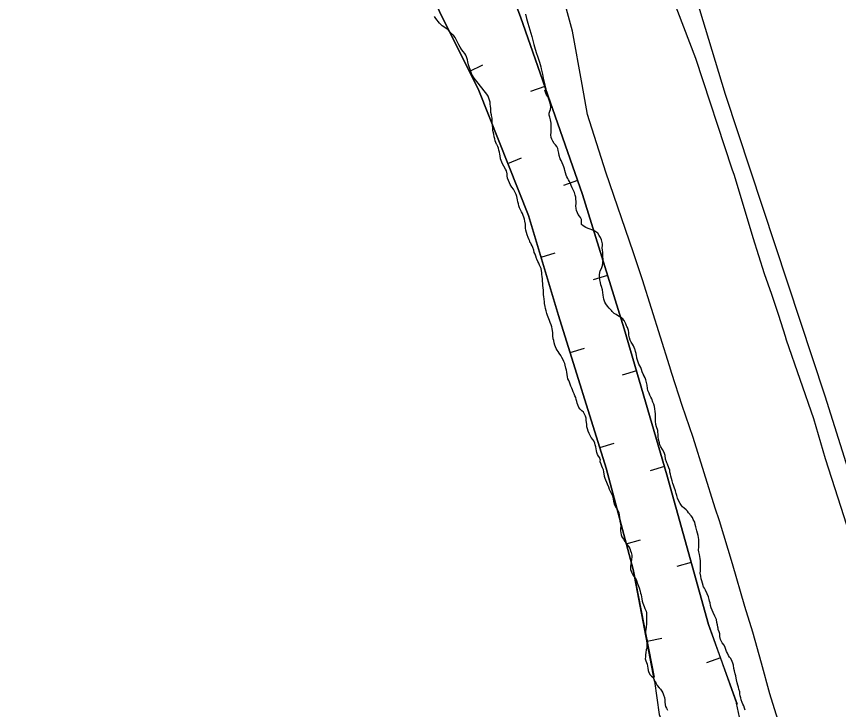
# Model space of a CAD drawing. Extents: x 3172297 to 3210190, y 958463 to 983887.
# Drawn here: x 3185203 to 3186577, y 971296 to 972454 of the extents above; entities that cross this region are included whole.
import ezdxf

# ---------------------------------------------------------------- set-up
doc = ezdxf.new("R2010")
doc.units = 0
for name, color, linetype in [('V-BORW-LINE', 7, 'Continuous'), ('V-LEVE-TOET', 7, 'Continuous'), ('V-TOPO-SHOR', 7, 'Continuous')]:
    doc.layers.add(name, color=color, linetype=linetype)

msp = doc.modelspace()

# ---------------------------------------------------------------- linework, layer by layer
at = {"layer": 'V-BORW-LINE'}
for p, q in [((3185959.9, 972362.4), (3185982.3, 972373.5)), ((3186086, 972337.4), (3186062.4, 972329.1)), ((3186024.1, 972208.8), (3186047.3, 972218)), ((3186141.1, 972180.1), (3186117.5, 972171.9)), ((3186079.8, 972051.9), (3186103.7, 972059.1)), ((3186191.1, 972021.2), (3186167.3, 972013.9)), ((3186128.4, 971892.6), (3186152.3, 971900)), ((3186239.3, 971861.8), (3186215.3, 971854.7)), ((3186178.1, 971733.6), (3186202, 971741)), ((3186286.1, 971701.9), (3186262.1, 971694.8)), ((3186222.2, 971573), (3186246.4, 971579.3)), ((3186330.9, 971541.4), (3186306.8, 971534.7)), ((3186257.1, 971410.1), (3186281.6, 971414.9)), ((3186380, 971382.3), (3186356.5, 971373.8))]:
    msp.add_line(p, q, dxfattribs=at)
for points in [[(3185285.5, 973986.3), (3185406.5, 973754.8), (3185589.2, 973430.6), (3185738.4, 973154.2), (3185904, 972830.9), (3185983.1, 972619.2), (3186045.4, 972453.5), (3186149.2, 972156.9), (3186218.7, 971932.1), (3186290.1, 971688), (3186359.7, 971438), (3186406.5, 971306.7)], [(3186408.5, 971304), (3186359.7, 971438), (3186290.1, 971688), (3186218.7, 971932.1), (3186149.2, 972156.9), (3186045.4, 972453.5), (3185983.1, 972619.2), (3185904, 972830.9), (3185738.4, 973154.2), (3185589.2, 973430.6), (3185406.5, 973754.8), (3185285.5, 973986.3)], [(3186269.4, 971343.1), (3186233.7, 971529.8), (3186188.9, 971699.1), (3186109, 971954.6), (3186058.9, 972121.4), (3185975.7, 972330.3), (3185910.3, 972462.6), (3185794.4, 972706.7), (3185706.4, 972889.2), (3185626.5, 973031.6), (3185541.8, 973220.7), (3185476.6, 973376.3), (3185408.2, 973520.8), (3185336.1, 973652.3), (3185202.6, 973862.3)], [(3185202.6, 973862.3), (3185336.1, 973652.3), (3185408.2, 973520.8), (3185476.6, 973376.3), (3185541.8, 973220.7), (3185626.5, 973031.6), (3185706.4, 972889.2), (3185794.4, 972706.7), (3185910.3, 972462.6), (3185975.7, 972330.3), (3186058.9, 972121.4), (3186109, 971954.6), (3186188.9, 971699.1), (3186233.7, 971529.8), (3186268.9, 971350)], [(3186269.4, 971343.1), (3186277.3, 971287.4), (3186301.2, 971223.8), (3186317.1, 971172.1), (3186333, 971136.2), (3186353.4, 971060.3), (3186372.3, 970989.6), (3186384.6, 970909.7), (3186407.7, 970839.8), (3186441.3, 970802.6), (3186453.8, 970801), (3186486.3, 970813), (3186547.7, 970847.7), (3186548, 970921), (3186509.5, 971037.4), (3186431.4, 971224.4), (3186416.6, 971259.6), (3186406.5, 971306.7)]]:
    msp.add_lwpolyline(points, dxfattribs=at)
at = {"layer": 'V-LEVE-TOET'}
for points in [[(3185546.7, 973911.2), (3185627.2, 973768.5), (3185696, 973660.7), (3185775.9, 973538.4), (3185861.5, 973406.8), (3185974, 973180.7), (3186084.5, 972967), (3186151, 972850.7), (3186223.6, 972694.9), (3186280.8, 972534.9), (3186337.9, 972384.6), (3186337.9, 972384.6)], [(3186514.3, 971156.2), (3186462.6, 971322.1), (3186462.6, 971322.1), (3186448.7, 971373.6), (3186433.9, 971424.9), (3186420.7, 971467.9), (3186420.7, 971467.9), (3186400.1, 971539.6), (3186378.2, 971611), (3186371.3, 971632.5), (3186371.3, 971632.5), (3186334.1, 971750.7), (3186334.1, 971750.7), (3186315.9, 971804), (3186298.7, 971857.6), (3186294.7, 971870.4), (3186294.7, 971870.4), (3186249.5, 972014.1), (3186234.6, 972059.4), (3186234.6, 972059.4), (3186188, 972194), (3186188, 972194), (3186157.5, 972290.2), (3186157.5, 972290.2), (3186148.6, 972340.6), (3186132.2, 972429.6), (3186111.3, 972507.6)], [(3186337.9, 972384.6), (3186399.1, 972199.8), (3186402.8, 972188.9), (3186402.8, 972188.9), (3186433.9, 972084.9), (3186452.7, 972024.7), (3186452.7, 972024.7), (3186465, 971990), (3186476.8, 971955.1), (3186488, 971920), (3186489.9, 971913.6), (3186489.9, 971913.6), (3186535.5, 971782.2), (3186535.5, 971782.2), (3186555.2, 971715.7), (3186576, 971649.5), (3186595.3, 971590.9)]]:
    msp.add_lwpolyline(points, dxfattribs=at)
at = {"layer": 'V-TOPO-SHOR'}
for points in [[(3185645, 973792.1), (3185662.9, 973792), (3185687.8, 973772.3), (3185698.5, 973743.7), (3185693.1, 973736.6), (3185687.7, 973731.3), (3185700.2, 973718.7), (3185727, 973704.4), (3185748.3, 973682.9), (3185775, 973627.5), (3185796.3, 973582.8), (3185943.8, 973320), (3186169.6, 972896.2), (3186201.6, 972840.8), (3186265.5, 972701.4), (3186316.9, 972558.4), (3186387.8, 972324.3), (3186554.4, 971820.4), (3186728, 971270)], [(3185986.9, 972327.2), (3185972.4, 972345.5), (3185968, 972351.4), (3185965.3, 972355.8), (3185963.3, 972358.8), (3185961.1, 972365.6), (3185959.9, 972370), (3185958.8, 972373.5), (3185957.5, 972378.3), (3185956.8, 972382), (3185955.2, 972386.6), (3185954.1, 972389.6), (3185952.6, 972392.5), (3185949.9, 972395.7), (3185947.5, 972398.8), (3185944.6, 972402.9), (3185942.2, 972406.8), (3185936.2, 972419.1), (3185934, 972421.9), (3185930.4, 972425.4), (3185924.9, 972431.5), (3185922.1, 972433.6), (3185914.4, 972438.8), (3185910.2, 972443), (3185904, 972450.8), (3185901.6, 972454.5)], [(3186053.7, 972458), (3186055.3, 972451), (3186058, 972443.1), (3186064.2, 972420.6), (3186067.8, 972407.3), (3186070.3, 972399.6), (3186072.5, 972392.4), (3186073.7, 972387.8), (3186077.4, 972378.2), (3186079.7, 972370.1), (3186080.1, 972366.6), (3186081.3, 972362.3), (3186082.2, 972357.9), (3186082.9, 972354.6), (3186083.5, 972351.1), (3186084.4, 972346.5), (3186085.4, 972342.2), (3186086.9, 972336.7), (3186087.8, 972333.6), (3186086.1, 972330.7)], [(3186147.5, 972106.6), (3186147.5, 972111), (3186147.3, 972115.2), (3186146, 972118.1), (3186144, 972120.5), (3186141.9, 972123.2), (3186140.8, 972126.1), (3186139.1, 972130.1), (3186138.5, 972133.1), (3186138.3, 972137.7), (3186138.7, 972141.9), (3186138.5, 972145.2), (3186138.3, 972148.8), (3186137.9, 972152.1), (3186136.9, 972155.7), (3186135.6, 972160.1), (3186134.2, 972163.3), (3186132.1, 972168.1), (3186130, 972171.7), (3186129.2, 972175), (3186127.7, 972178.2), (3186126, 972181.1), (3186124.4, 972183.6), (3186123.1, 972186.4), (3186121.9, 972189.3), (3186120.8, 972192.9), (3186119.8, 972196.6), (3186118.9, 972199.6), (3186118.1, 972202.7), (3186117.1, 972205.9), (3186115.4, 972209.7), (3186113.3, 972213.4), (3186111.8, 972216.6), (3186110.4, 972221.8), (3186109.8, 972225.8), (3186108.5, 972230.4), (3186107.9, 972233.4), (3186106, 972236.9), (3186103.9, 972239.7), (3186101.6, 972242.2), (3186099.7, 972246), (3186098.1, 972249.1), (3186097, 972252.1), (3186096.4, 972256.5), (3186096.8, 972260.5), (3186096.8, 972264), (3186096.8, 972267.4), (3186096.6, 972272), (3186096.6, 972275.8), (3186095.8, 972281.6), (3186094.8, 972285.8), (3186093.7, 972289.6), (3186093.7, 972292.8), (3186094.6, 972295.9), (3186095.4, 972298.8), (3186096.3, 972303.3), (3186095.7, 972306.8), (3186094.8, 972311), (3186093.2, 972314.6), (3186092.1, 972317.9), (3186090.7, 972321.3), (3186088.6, 972324.7), (3186087.1, 972327.8), (3186086.1, 972330.7)], [(3186069.9, 972056.9), (3186068.6, 972059.9), (3186067.6, 972063.6), (3186066.3, 972068.3), (3186065.1, 972071.2), (3186063.4, 972073.9), (3186062.8, 972075.4), (3186061.3, 972077.3), (3186060.9, 972078.5), (3186059.9, 972080.9), (3186058.2, 972085.1), (3186056.9, 972089.3), (3186055.7, 972093), (3186054.7, 972097), (3186053.8, 972100.4), (3186053.8, 972103.7), (3186053.6, 972106.9), (3186052.8, 972111.9), (3186052.2, 972115.3), (3186051.3, 972118.8), (3186050.1, 972121.8), (3186048.6, 972125.1), (3186047.4, 972127.9), (3186045.7, 972131), (3186044, 972134.6), (3186042.6, 972137.7), (3186041.9, 972140.9), (3186041.1, 972144.4), (3186040.7, 972147.6), (3186040.1, 972150.5), (3186039.5, 972153.5), (3186038.4, 972156.8), (3186035.7, 972162.1), (3186034, 972165.4), (3186031.1, 972169), (3186028.4, 972173.2), (3186026.9, 972176.4), (3186025.2, 972180.1), (3186023.8, 972183.9), (3186023.2, 972188.1), (3186023, 972191.5), (3186022.1, 972196.3), (3186020.7, 972199.2), (3186017.5, 972204.3), (3186015.4, 972207.8), (3186014.4, 972210.8), (3186013.1, 972213.5), (3186012.1, 972216.5), (3186011.5, 972221.1), (3186010.9, 972224), (3186010.2, 972227.6), (3186009.4, 972230.7), (3186008.6, 972233.9), (3186007.5, 972236.8), (3186005.9, 972240.4), (3186005.6, 972240.8), (3186004.4, 972243.7), (3186003.1, 972246.5), (3186002.5, 972250), (3186001.7, 972253.2), (3186000.9, 972257.4), (3186000, 972261.2), (3185999.4, 972264.1), (3185999, 972268.1), (3185998.6, 972272.3), (3185998.2, 972276), (3185998, 972279.6), (3185998, 972284.2), (3185997.1, 972288.6), (3185996.9, 972289.9), (3185996.1, 972293.9), (3185996.1, 972297), (3185995.7, 972300.6), (3185995.3, 972304.6), (3185994.9, 972307.9), (3185994.7, 972311.3), (3185993.8, 972314.4), (3185992.6, 972318), (3185991.3, 972321), (3185989, 972324.7), (3185986.9, 972327.2)], [(3186224.3, 971934.4), (3186223.4, 971935.9), (3186222.8, 971937.4), (3186221.5, 971940.4), (3186218.8, 971945.9), (3186218.4, 971946.3), (3186216.7, 971949.1), (3186215.2, 971950), (3186212.6, 971951.7), (3186209.4, 971953.5), (3186205.3, 971956.1), (3186202.3, 971958.1), (3186198.9, 971961.2), (3186197.6, 971962.7), (3186196.6, 971964), (3186193.6, 971967), (3186190.8, 971970.3), (3186188.1, 971973.8), (3186186.6, 971976.8), (3186184.9, 971981.6), (3186184.1, 971985), (3186183.7, 971988.5), (3186183.3, 971993), (3186182.5, 971997.3), (3186180.8, 972002.7), (3186180, 972005.8), (3186179.2, 972009.4), (3186178.2, 972014.2), (3186177.6, 972018.1), (3186177.4, 972022.4), (3186177.9, 972026.3), (3186178.8, 972029.3), (3186180.8, 972033.1), (3186182.5, 972037.9), (3186183.2, 972041.9), (3186183.3, 972044.5), (3186183.5, 972046), (3186183.4, 972055.5), (3186183, 972060.5), (3186182.6, 972063.7), (3186182, 972067.8), (3186182.5, 972071.3), (3186182.9, 972074.5), (3186180.9, 972081.2), (3186179.4, 972085.1), (3186177.3, 972088.3), (3186174.7, 972092.3), (3186171.7, 972094.2), (3186168.5, 972096.2), (3186164.9, 972097.5), (3186161.9, 972098.6), (3186158.9, 972099.8), (3186154.8, 972101.5), (3186150.5, 972104.2), (3186147.5, 972106.6)], [(3186178.7, 971713.6), (3186178.3, 971716.7), (3186176.2, 971719.6), (3186174.1, 971722.4), (3186173.1, 971725.3), (3186172.4, 971728.5), (3186172, 971731.6), (3186171.4, 971735), (3186170.6, 971738.1), (3186169.7, 971741), (3186168.3, 971744.8), (3186166.4, 971747.3), (3186163.9, 971750.7), (3186162.2, 971753.9), (3186160.1, 971757.4), (3186158.4, 971761), (3186157.4, 971765), (3186156.6, 971768.3), (3186156.4, 971772.5), (3186156, 971776.1), (3186155.3, 971779), (3186155.3, 971782.8), (3186154.3, 971786.2), (3186152.8, 971789.5), (3186151, 971792.7), (3186148.2, 971795.2), (3186145.1, 971797.7), (3186143, 971800.5), (3186141.3, 971804.9), (3186140.5, 971807.8), (3186139.7, 971810.7), (3186138.8, 971814.3), (3186138, 971817.5), (3186136.5, 971820.4), (3186135.5, 971823.3), (3186133.8, 971826.7), (3186132.6, 971830.1), (3186131.1, 971833), (3186129.6, 971836.6), (3186128.4, 971839.9), (3186127.4, 971842.9), (3186126.1, 971845.6), (3186124.8, 971848.5), (3186124, 971852.1), (3186123.4, 971855.7), (3186122.8, 971859.9), (3186122.6, 971863), (3186121.5, 971866.4), (3186120.1, 971871.4), (3186119.4, 971874.3), (3186118.2, 971877.5), (3186116.9, 971880.6), (3186114.6, 971884.4), (3186112.8, 971887.6), (3186110.2, 971891.6), (3186108.6, 971894.1), (3186107.1, 971896.8), (3186105.4, 971899.3), (3186102.9, 971905), (3186101.9, 971909), (3186101.1, 971912.6), (3186100.4, 971915.5), (3186099.8, 971920.7), (3186099.4, 971925.3), (3186099.2, 971929.3), (3186098.6, 971932.3), (3186098, 971935.4), (3186096.7, 971939), (3186095.2, 971943), (3186094, 971946.3), (3186091.9, 971951.6), (3186090.9, 971954.7), (3186089.8, 971958.1), (3186088.6, 971962.1), (3186087.3, 971966.3), (3186086.7, 971969.6), (3186085.9, 971974.5), (3186085.9, 971977.6), (3186085.3, 971981.6), (3186084.6, 971986), (3186084.2, 971989.1), (3186084.2, 971993.5), (3186084, 971996.9), (3186083.6, 972000.5), (3186083, 972004.9), (3186082.6, 972008.2), (3186082.4, 972012), (3186082.2, 972016), (3186082, 972019.4), (3186081.4, 972023.1), (3186081.2, 972026.3), (3186080.5, 972029.2), (3186079.9, 972033.2), (3186078.4, 972036.6), (3186077.4, 972038.5), (3186075.9, 972041.8), (3186074.5, 972045), (3186073, 972048.9), (3186072.4, 972049.6), (3186070.9, 972053.4), (3186069.9, 972056.9)], [(3186343.8, 971559.3), (3186343.4, 971562.4), (3186343.7, 971567.7), (3186343.7, 971572.1), (3186343.8, 971577.2), (3186343.6, 971580.2), (3186343.2, 971583.3), (3186342.8, 971586.7), (3186341.3, 971590.4), (3186340.3, 971594.5), (3186338.9, 971601), (3186337.4, 971605.3), (3186336.8, 971608.8), (3186334.5, 971613.5), (3186333, 971616.8), (3186330.7, 971619.8), (3186326.6, 971624.8), (3186324.7, 971627.7), (3186322.4, 971629.8), (3186319.4, 971632.5), (3186316.6, 971634.6), (3186314.7, 971637), (3186312.6, 971640.1), (3186309.4, 971646.4), (3186307.9, 971649.4), (3186306.7, 971653.5), (3186305.6, 971657), (3186304.6, 971661.5), (3186302.5, 971667.6), (3186301.1, 971670.8), (3186300.4, 971673.8), (3186299, 971677.9), (3186297.1, 971685.9), (3186296.1, 971689.4), (3186295.5, 971692.6), (3186295.1, 971695.7), (3186293.6, 971700), (3186291.5, 971706), (3186290.3, 971708.4), (3186289.6, 971709.7), (3186288.2, 971714.3), (3186287.2, 971720.3), (3186286.1, 971723.8), (3186285.1, 971726.6), (3186283, 971730.7), (3186280.4, 971735), (3186278.5, 971738.5), (3186277.7, 971741.8), (3186276.5, 971747.2), (3186275.9, 971751.5), (3186275.5, 971756.2), (3186275.3, 971759.2), (3186274.9, 971762.5), (3186273.1, 971768.3), (3186272, 971772.2), (3186271.4, 971777.6), (3186271.5, 971781.5), (3186271.5, 971781.7), (3186271.5, 971783.2), (3186271.5, 971786.9), (3186271.1, 971789.9), (3186270.8, 971793.8), (3186270.2, 971798.3), (3186269.6, 971802.4), (3186268.5, 971806.1), (3186266.8, 971809.8), (3186265.2, 971815), (3186263.7, 971818.2), (3186261.8, 971821.5), (3186260.5, 971824.7), (3186258.4, 971829.3), (3186257.8, 971832.3), (3186257.2, 971838.1), (3186256.2, 971842.6), (3186255, 971847), (3186253.7, 971850.4), (3186252.2, 971853.2), (3186252.2, 971853.9), (3186250.8, 971856.3), (3186249.1, 971860.2), (3186247.8, 971864.1), (3186246.6, 971867.3), (3186245.3, 971870.1), (3186243.2, 971873.4), (3186241.1, 971879.7), (3186240.1, 971883.1), (3186239.9, 971885.1), (3186239.7, 971887.2), (3186239.1, 971890.9), (3186238, 971894.3), (3186237.4, 971897.2), (3186236.8, 971898.2), (3186234.5, 971903.7), (3186232.8, 971906.3), (3186230.5, 971909.7), (3186228.8, 971913.2), (3186227.7, 971917.3), (3186226.9, 971921.6), (3186226.5, 971925.9), (3186225.9, 971929.6), (3186224.3, 971934.4)], [(3186178.7, 971713.6), (3186178, 971710.3), (3186179.9, 971706.4), (3186180.9, 971703.2), (3186182.2, 971700.4), (3186183.5, 971696.9), (3186184.5, 971692.8), (3186184.7, 971689.8), (3186185.3, 971686.1), (3186186.8, 971682.6), (3186187.8, 971679.6), (3186189.5, 971676.1), (3186190.7, 971673.3), (3186192.6, 971668.1), (3186193.9, 971664.2), (3186195.3, 971660.8), (3186197.7, 971656.4), (3186199.1, 971652.8), (3186200.2, 971647.8), (3186201, 971644.1), (3186202.2, 971639.4), (3186203.7, 971635.7), (3186205.4, 971633.1), (3186207.1, 971630.5), (3186208.8, 971627.4), (3186210, 971624.4), (3186210.6, 971621.2), (3186211, 971617.1), (3186211.4, 971613.6), (3186211.4, 971610.6), (3186212.6, 971605.6), (3186213.4, 971602.6), (3186213, 971598.5), (3186212.9, 971594.4), (3186213.1, 971591.2), (3186213.7, 971587.9), (3186214.8, 971584.7), (3186217.5, 971580.4), (3186219.4, 971577.5), (3186222, 971574.1), (3186224.1, 971571.2), (3186226.6, 971568), (3186228.1, 971565.2), (3186229.6, 971561.3), (3186230.6, 971558.2), (3186231.6, 971553.7), (3186231.8, 971550.7), (3186230.9, 971547), (3186230.6, 971541.6), (3186230.2, 971538.6), (3186229.7, 971535), (3186229.7, 971529.8), (3186231.5, 971524.6), (3186233.2, 971521.1), (3186235.8, 971517.7), (3186238.1, 971514.2), (3186239.4, 971511.4), (3186240.4, 971507.9), (3186242.9, 971501.8), (3186244.2, 971499), (3186245.4, 971493.6), (3186246, 971490.4), (3186247.1, 971487.4), (3186247.9, 971484.1), (3186248.3, 971480.7), (3186248.9, 971477), (3186250.1, 971473.5), (3186252.2, 971468.1), (3186253.5, 971464.9), (3186255.4, 971460.5), (3186256, 971457.3), (3186256.2, 971454.3), (3186256.4, 971450.8), (3186256.3, 971447.4), (3186256.3, 971443.3), (3186256.2, 971439), (3186255.5, 971433.6), (3186255, 971429.9), (3186254.6, 971426.9), (3186254.5, 971423.7), (3186255.1, 971418.1), (3186257.2, 971411.8), (3186257.6, 971408.6), (3186256.9, 971405.1), (3186256.7, 971401.7), (3186256.6, 971398.7), (3186255.7, 971395.5), (3186255.3, 971391.4), (3186254.8, 971387.3), (3186254.3, 971384), (3186254.1, 971380.6), (3186254.1, 971380.4), (3186254.9, 971377.1), (3186256.4, 971374.3), (3186257.6, 971371.5), (3186258, 971368.5), (3186258.2, 971365.2), (3186259, 971360.9), (3186260.1, 971357.7), (3186262.4, 971354), (3186264.5, 971351.8)], [(3186421.2, 971294.9), (3186420.2, 971297.9), (3186418.7, 971301.8), (3186417.4, 971304.9), (3186416.2, 971307.7), (3186414.5, 971311.8), (3186413.7, 971315.2), (3186412.6, 971318.5), (3186412.2, 971321.9), (3186412.1, 971325.6), (3186410.6, 971330.1), (3186409.8, 971333.2), (3186409, 971336.4), (3186407.9, 971340.3), (3186406.9, 971345.5), (3186406.3, 971348.5), (3186405.5, 971352), (3186404.4, 971355.4), (3186403.4, 971360.6), (3186402.4, 971364.3), (3186401.6, 971369.9), (3186400.7, 971373.1), (3186399.5, 971376.2), (3186397, 971380.9), (3186395, 971383.5), (3186393.3, 971386.2), (3186391.5, 971390.1), (3186390, 971393.1), (3186388.7, 971396.1), (3186387.7, 971399.4), (3186386, 971403.7), (3186382.8, 971407.2), (3186379.9, 971413), (3186378.8, 971418.2), (3186378.7, 971422.3), (3186377.6, 971425.8), (3186376.2, 971429.9), (3186375.8, 971432), (3186375.6, 971433.6), (3186375.2, 971437.2), (3186374.1, 971441.3), (3186373.1, 971446.1), (3186370.6, 971451.7), (3186367.9, 971458.2), (3186366.2, 971461.7), (3186364.3, 971466), (3186363, 971469.7), (3186362.4, 971474.2), (3186361.8, 971477.2), (3186361.2, 971479.6), (3186359.7, 971484.4), (3186357.6, 971489.1), (3186354.9, 971495.4), (3186353.4, 971498.5), (3186351.7, 971501.1), (3186349.7, 971506.9), (3186348.8, 971510.8), (3186347.8, 971514.5), (3186347.2, 971519), (3186346.2, 971524), (3186346, 971524.4), (3186346.4, 971527.2), (3186346.5, 971530.4), (3186346.5, 971533.7), (3186346.5, 971534.7), (3186346.3, 971538), (3186346.6, 971544.6), (3186346.2, 971548.5), (3186345.6, 971551.8), (3186344.8, 971555), (3186343.8, 971559.3)], [(3186264.5, 971351.8), (3186267.1, 971349.4), (3186268.8, 971345.7), (3186270.7, 971342.3), (3186272.1, 971339.2), (3186274, 971336.2), (3186277.4, 971332.3), (3186279.6, 971330.1), (3186281.9, 971326.6), (3186283.4, 971323.8), (3186284.9, 971320.6), (3186286.1, 971316.2), (3186286.7, 971312.1), (3186286.7, 971308.7), (3186287.3, 971303.9), (3186288.1, 971300.7), (3186289.8, 971297.9), (3186291.5, 971294.6)]]:
    msp.add_lwpolyline(points, dxfattribs=at)

doc.saveas('drawing.dxf')
